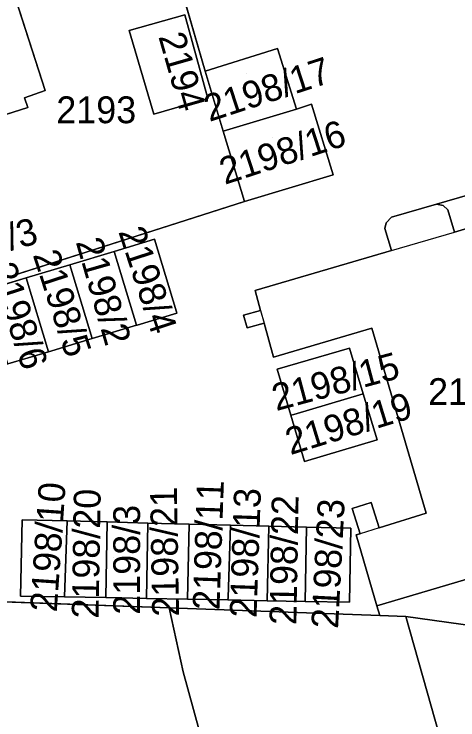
# Model space of a CAD drawing. Extents: x -263423 to -261326, y -1240067 to -1237864.
# Drawn here: x -262336 to -262302.9, y -1238692.3 to -1238639.7 of the extents above; entities that cross this region are included whole.
import ezdxf

# ---------------------------------------------------------------- set-up
doc = ezdxf.new("R2010")
doc.units = 0
for name, color, linetype in [('body_kn', 7, 'Continuous'), ('kladpar_druhypozemkov', 7, 'Continuous'), ('kladpar_hranice', 7, 'Continuous'), ('kladpar_parcelnecisla', 7, 'Continuous'), ('kladpar_plochy', 7, 'Continuous'), ('zappar_hrandruhpozemk', 7, 'Continuous')]:
    doc.layers.add(name, color=color, linetype=linetype)

msp = doc.modelspace()

# ---------------------------------------------------------------- linework, layer by layer
at = {"layer": 'body_kn'}
for p, q in [((-262323.26, -1238639.79), (-262323.26, -1238639.79)), ((-262323.26, -1238639.79), (-262323.26, -1238639.79)), ((-262327.4, -1238640.96), (-262327.4, -1238640.96)), ((-262316.34, -1238642.29), (-262316.34, -1238642.29)), ((-262316.34, -1238642.29), (-262316.34, -1238642.29)), ((-262321.75, -1238643.98), (-262321.75, -1238643.98)), ((-262333.66, -1238645.42), (-262333.66, -1238645.42)), ((-262335.19, -1238645.98), (-262335.19, -1238645.98)), ((-262321.55, -1238646.02), (-262321.55, -1238646.02)), ((-262313.81, -1238646.45), (-262313.81, -1238646.45)), ((-262313.81, -1238646.45), (-262313.81, -1238646.45)), ((-262334.95, -1238646.68), (-262334.95, -1238646.68)), ((-262314.93, -1238646.81), (-262314.93, -1238646.81)), ((-262325.56, -1238647.19), (-262325.56, -1238647.19)), ((-262320.39, -1238648.46), (-262320.39, -1238648.46)), ((-262312.21, -1238651.7), (-262312.21, -1238651.7)), ((-262318.81, -1238653.69), (-262318.81, -1238653.69)), ((-262304.51, -1238653.89), (-262304.51, -1238653.89)), ((-262304, -1238654), (-262304, -1238654)), ((-262303.67, -1238654.31), (-262303.67, -1238654.31)), ((-262307.86, -1238654.86), (-262307.86, -1238654.86)), ((-262308.25, -1238655.29), (-262308.25, -1238655.29)), ((-262308.36, -1238655.7), (-262308.36, -1238655.7)), ((-262303.16, -1238655.97), (-262303.16, -1238655.97)), ((-262325.51, -1238656.51), (-262325.51, -1238656.51)), ((-262328.52, -1238657.42), (-262328.52, -1238657.42)), ((-262328.52, -1238657.42), (-262328.52, -1238657.42)), ((-262307.86, -1238657.34), (-262307.86, -1238657.34)), ((-262307.86, -1238657.34), (-262307.86, -1238657.34)), ((-262331.82, -1238658.41), (-262331.82, -1238658.41)), ((-262335.08, -1238659.38), (-262335.08, -1238659.38)), ((-262335.08, -1238659.38), (-262335.08, -1238659.38)), ((-262317.95, -1238660.31), (-262317.95, -1238660.31)), ((-262318.02, -1238660.33), (-262318.02, -1238660.33)), ((-262317.61, -1238661.82), (-262317.61, -1238661.82)), ((-262317.61, -1238661.82), (-262317.61, -1238661.82)), ((-262323.87, -1238661.92), (-262323.87, -1238661.92)), ((-262323.85, -1238662.01), (-262323.85, -1238662.01)), ((-262323.85, -1238662.01), (-262323.85, -1238662.01)), ((-262318.88, -1238662.17), (-262318.88, -1238662.17)), ((-262326.86, -1238662.92), (-262326.86, -1238662.92)), ((-262326.8, -1238662.91), (-262326.8, -1238662.91)), ((-262317.35, -1238662.76), (-262317.35, -1238662.76)), ((-262318.61, -1238663.1), (-262318.61, -1238663.1)), ((-262309.33, -1238663.13), (-262309.33, -1238663.13)), ((-262330.17, -1238663.91), (-262330.17, -1238663.91)), ((-262330.17, -1238663.91), (-262330.17, -1238663.91)), ((-262333.42, -1238664.89), (-262333.42, -1238664.89)), ((-262333.17, -1238664.82), (-262333.17, -1238664.82)), ((-262310.98, -1238664.61), (-262310.98, -1238664.61)), ((-262310.98, -1238664.61), (-262310.98, -1238664.61)), ((-262316.65, -1238665.28), (-262316.65, -1238665.28)), ((-262316.38, -1238666.18), (-262316.38, -1238666.18)), ((-262309.96, -1238668.03), (-262309.96, -1238668.03)), ((-262315.35, -1238669.62), (-262315.35, -1238669.62)), ((-262315.13, -1238669.56), (-262315.13, -1238669.56)), ((-262308.93, -1238671.46), (-262308.93, -1238671.46)), ((-262314.33, -1238673.07), (-262314.33, -1238673.07)), ((-262314.33, -1238673.07), (-262314.33, -1238673.07)), ((-262310.78, -1238676.56), (-262310.78, -1238676.56)), ((-262309.36, -1238676.11), (-262309.36, -1238676.11)), ((-262305.28, -1238676.92), (-262305.28, -1238676.92)), ((-262335.37, -1238677.41), (-262335.37, -1238677.41)), ((-262332.01, -1238677.49), (-262332.01, -1238677.49)), ((-262332.01, -1238677.49), (-262332.01, -1238677.49)), ((-262329.03, -1238677.57), (-262329.03, -1238677.57)), ((-262329.03, -1238677.57), (-262329.03, -1238677.57)), ((-262326, -1238677.65), (-262326, -1238677.65)), ((-262326, -1238677.65), (-262326, -1238677.65)), ((-262322.94, -1238677.73), (-262322.94, -1238677.73)), ((-262322.94, -1238677.73), (-262322.94, -1238677.73)), ((-262319.86, -1238677.81), (-262319.86, -1238677.81)), ((-262317, -1238677.89), (-262317, -1238677.89)), ((-262317, -1238677.89), (-262317, -1238677.89)), ((-262314.18, -1238677.96), (-262314.18, -1238677.96)), ((-262314.18, -1238677.96), (-262314.18, -1238677.96)), ((-262310.88, -1238678.04), (-262310.88, -1238678.04)), ((-262310.88, -1238678.04), (-262310.88, -1238678.04)), ((-262308.77, -1238678.01), (-262308.77, -1238678.01)), ((-262308.77, -1238678.01), (-262308.77, -1238678.01)), ((-262310.48, -1238678.54), (-262310.48, -1238678.54)), ((-262310.21, -1238678.45), (-262310.21, -1238678.45)), ((-262310.19, -1238678.45), (-262310.19, -1238678.45)), ((-262335.51, -1238683.09), (-262335.51, -1238683.09)), ((-262332.21, -1238683.15), (-262332.21, -1238683.15)), ((-262329.14, -1238683.21), (-262329.14, -1238683.21)), ((-262326.11, -1238683.27), (-262326.11, -1238683.27)), ((-262323.05, -1238683.32), (-262323.05, -1238683.32)), ((-262320.04, -1238683.38), (-262320.04, -1238683.38)), ((-262320.03, -1238683.19), (-262320.03, -1238683.19)), ((-262317.11, -1238683.44), (-262317.11, -1238683.44)), ((-262314.28, -1238683.49), (-262314.28, -1238683.49)), ((-262310.98, -1238683.55), (-262310.98, -1238683.55)), ((-262308.94, -1238683.82), (-262308.94, -1238683.82)), ((-262324.42, -1238683.98), (-262324.42, -1238683.98)), ((-262324.42, -1238683.98), (-262324.42, -1238683.98)), ((-262308.73, -1238684.55), (-262308.73, -1238684.55)), ((-262306.78, -1238684.62), (-262306.78, -1238684.62)), ((-262323.39, -1238688.74), (-262323.39, -1238688.74))]:
    msp.add_line(p, q, dxfattribs=at)
at = {"layer": 'kladpar_druhypozemkov'}
for p, q in [((-262323.09, -1238643.2), (-262323.09, -1238643.2)), ((-262318.65, -1238644.18), (-262318.65, -1238644.18)), ((-262330.34, -1238645.76), (-262330.34, -1238645.76)), ((-262316.72, -1238648.94), (-262316.72, -1238648.94)), ((-262324.74, -1238660.66), (-262324.74, -1238660.66)), ((-262331.54, -1238661.33), (-262331.54, -1238661.33)), ((-262328.14, -1238661.76), (-262328.14, -1238661.76)), ((-262334.24, -1238663.76), (-262334.24, -1238663.76)), ((-262313.2, -1238666.54), (-262313.2, -1238666.54)), ((-262311.95, -1238670.1), (-262311.95, -1238670.1)), ((-262334.84, -1238680.04), (-262334.84, -1238680.04)), ((-262331.48, -1238680.17), (-262331.48, -1238680.17)), ((-262328.57, -1238680.23), (-262328.57, -1238680.23)), ((-262325.5, -1238680.31), (-262325.5, -1238680.31)), ((-262322.37, -1238680.33), (-262322.37, -1238680.33)), ((-262319.42, -1238680.45), (-262319.42, -1238680.45)), ((-262316.39, -1238680.45), (-262316.39, -1238680.45)), ((-262313.37, -1238680.54), (-262313.37, -1238680.54))]:
    msp.add_line(p, q, dxfattribs=at)
at = {"layer": 'kladpar_hranice'}
for points in [[(-262341.67, -1238683.34), (-262341.8, -1238682.95), (-262347.93, -1238662.49), (-262346.47, -1238662.12), (-262344.43, -1238661.63), (-262341.89, -1238661.08), (-262318.81, -1238653.69), (-262312.21, -1238651.7), (-262313.81, -1238646.45), (-262314.93, -1238646.81), (-262316.34, -1238642.29), (-262321.75, -1238643.98), (-262325.83, -1238629.88)], [(-262325.83, -1238629.88), (-262321.75, -1238643.98), (-262320.39, -1238648.46), (-262318.81, -1238653.69), (-262341.89, -1238661.08), (-262342.79, -1238656.76), (-262342.97, -1238655.87), (-262339.92, -1238654.88), (-262341.88, -1238647.95), (-262339.46, -1238647.21), (-262339.21, -1238648.04), (-262334.95, -1238646.68), (-262335.19, -1238645.98), (-262333.66, -1238645.42), (-262337.48, -1238633.59)], [(-262337.48, -1238633.59), (-262333.66, -1238645.42), (-262335.19, -1238645.98), (-262334.95, -1238646.68), (-262339.21, -1238648.04), (-262339.46, -1238647.21), (-262341.88, -1238647.95), (-262339.92, -1238654.88), (-262342.97, -1238655.87), (-262343.76, -1238652.06), (-262347.16, -1238636.69), (-262337.48, -1238633.59)], [(-262327.4, -1238640.96), (-262325.56, -1238647.19), (-262321.55, -1238646.02), (-262323.26, -1238639.79), (-262327.4, -1238640.96)], [(-262323.26, -1238639.79), (-262321.55, -1238646.02), (-262325.56, -1238647.19), (-262327.4, -1238640.96), (-262323.26, -1238639.79)], [(-262316.34, -1238642.29), (-262314.93, -1238646.81), (-262320.39, -1238648.46), (-262321.75, -1238643.98), (-262316.34, -1238642.29)], [(-262313.81, -1238646.45), (-262312.21, -1238651.7), (-262318.81, -1238653.69), (-262320.39, -1238648.46), (-262314.93, -1238646.81), (-262313.81, -1238646.45)], [(-262295.33, -1238651.23), (-262304.51, -1238653.89), (-262307.86, -1238654.86), (-262308.25, -1238655.29), (-262308.36, -1238655.7), (-262307.86, -1238657.34), (-262317.95, -1238660.31), (-262318.02, -1238660.33), (-262317.61, -1238661.82), (-262318.88, -1238662.17), (-262318.61, -1238663.1), (-262317.35, -1238662.76), (-262316.65, -1238665.28), (-262309.33, -1238663.13), (-262305.28, -1238676.92), (-262308.77, -1238678.01), (-262309.36, -1238676.11), (-262310.78, -1238676.56), (-262310.19, -1238678.45), (-262310.21, -1238678.45), (-262310.48, -1238678.54), (-262308.94, -1238683.82), (-262308.73, -1238684.55), (-262324.42, -1238683.98), (-262341.67, -1238683.34)], [(-262295.33, -1238651.23), (-262285.2, -1238685.66), (-262285.99, -1238686.15), (-262288.73, -1238687.56), (-262288.97, -1238687.11), (-262306.78, -1238684.62), (-262308.73, -1238684.55), (-262308.94, -1238683.82), (-262293.35, -1238679.21), (-262300.43, -1238655.16), (-262303.16, -1238655.97), (-262303.67, -1238654.31), (-262304, -1238654), (-262304.51, -1238653.89), (-262295.33, -1238651.23)], [(-262293.35, -1238679.21), (-262308.94, -1238683.82), (-262310.48, -1238678.54), (-262310.21, -1238678.45), (-262310.19, -1238678.45), (-262310.78, -1238676.56), (-262309.36, -1238676.11), (-262308.77, -1238678.01), (-262305.28, -1238676.92), (-262309.33, -1238663.13), (-262316.65, -1238665.28), (-262317.35, -1238662.76), (-262318.61, -1238663.1), (-262318.88, -1238662.17), (-262317.61, -1238661.82), (-262318.02, -1238660.33), (-262317.95, -1238660.31), (-262307.86, -1238657.34), (-262308.36, -1238655.7), (-262308.25, -1238655.29), (-262307.86, -1238654.86), (-262304.51, -1238653.89), (-262304, -1238654), (-262303.67, -1238654.31), (-262303.16, -1238655.97), (-262300.43, -1238655.16)], [(-262330.17, -1238663.91), (-262326.86, -1238662.92), (-262326.8, -1238662.91), (-262323.85, -1238662.01), (-262323.87, -1238661.92), (-262325.51, -1238656.51), (-262328.52, -1238657.42), (-262331.82, -1238658.41), (-262335.08, -1238659.38), (-262338.09, -1238660.29), (-262341.2, -1238661.23), (-262344.37, -1238662.18), (-262342.7, -1238667.67), (-262339.55, -1238666.73), (-262336.44, -1238665.79), (-262333.42, -1238664.89), (-262333.17, -1238664.82), (-262330.17, -1238663.91)], [(-262323.85, -1238662.01), (-262326.8, -1238662.91), (-262326.86, -1238662.92), (-262328.52, -1238657.42), (-262325.51, -1238656.51), (-262323.87, -1238661.92), (-262323.85, -1238662.01)], [(-262328.52, -1238657.42), (-262326.86, -1238662.92), (-262330.17, -1238663.91), (-262331.82, -1238658.41), (-262328.52, -1238657.42)], [(-262330.17, -1238663.91), (-262333.17, -1238664.82), (-262333.42, -1238664.89), (-262335.08, -1238659.38), (-262331.82, -1238658.41), (-262330.17, -1238663.91)], [(-262335.08, -1238659.38), (-262333.42, -1238664.89), (-262336.44, -1238665.79), (-262338.09, -1238660.29), (-262335.08, -1238659.38)], [(-262310.98, -1238664.61), (-262309.96, -1238668.03), (-262315.13, -1238669.56), (-262315.35, -1238669.62), (-262316.38, -1238666.18), (-262310.98, -1238664.61)], [(-262309.96, -1238668.03), (-262310.98, -1238664.61), (-262316.38, -1238666.18), (-262315.35, -1238669.62), (-262314.33, -1238673.07), (-262308.93, -1238671.46), (-262309.96, -1238668.03)], [(-262314.33, -1238673.07), (-262315.35, -1238669.62), (-262315.13, -1238669.56), (-262309.96, -1238668.03), (-262308.93, -1238671.46), (-262314.33, -1238673.07)], [(-262332.01, -1238677.49), (-262332.21, -1238683.15), (-262335.51, -1238683.09), (-262335.37, -1238677.41), (-262332.01, -1238677.49)], [(-262335.51, -1238683.09), (-262332.21, -1238683.15), (-262329.14, -1238683.21), (-262326.11, -1238683.27), (-262323.05, -1238683.32), (-262320.04, -1238683.38), (-262317.11, -1238683.44), (-262314.28, -1238683.49), (-262310.98, -1238683.55), (-262310.88, -1238678.04), (-262314.18, -1238677.96), (-262317, -1238677.89), (-262319.86, -1238677.81), (-262322.94, -1238677.73), (-262326, -1238677.65), (-262329.03, -1238677.57), (-262332.01, -1238677.49), (-262335.37, -1238677.41), (-262335.51, -1238683.09)], [(-262329.03, -1238677.57), (-262329.14, -1238683.21), (-262332.21, -1238683.15), (-262332.01, -1238677.49), (-262329.03, -1238677.57)], [(-262326, -1238677.65), (-262326.11, -1238683.27), (-262329.14, -1238683.21), (-262329.03, -1238677.57), (-262326, -1238677.65)], [(-262322.94, -1238677.73), (-262323.05, -1238683.32), (-262326.11, -1238683.27), (-262326, -1238677.65), (-262322.94, -1238677.73)], [(-262322.94, -1238677.73), (-262319.86, -1238677.81), (-262320.03, -1238683.19), (-262320.04, -1238683.38), (-262323.05, -1238683.32), (-262322.94, -1238677.73)], [(-262317, -1238677.89), (-262317.11, -1238683.44), (-262320.04, -1238683.38), (-262320.03, -1238683.19), (-262319.86, -1238677.81), (-262317, -1238677.89)], [(-262314.18, -1238677.96), (-262314.28, -1238683.49), (-262317.11, -1238683.44), (-262317, -1238677.89), (-262314.18, -1238677.96)], [(-262310.88, -1238678.04), (-262310.98, -1238683.55), (-262314.28, -1238683.49), (-262314.18, -1238677.96), (-262310.88, -1238678.04)], [(-262364.27, -1238696.22), (-262365.37, -1238692.22), (-262366.23, -1238689.04), (-262354.52, -1238685.77), (-262352.92, -1238685.28), (-262347.39, -1238683.67), (-262345.67, -1238683.18), (-262341.67, -1238683.34), (-262324.42, -1238683.98)], [(-262296.07, -1238722.56), (-262294.29, -1238728.85), (-262294.11, -1238729.46), (-262291.9, -1238737.12), (-262291.78, -1238737.54), (-262290.92, -1238740.55), (-262286.94, -1238754.47), (-262303.56, -1238759.41), (-262303.74, -1238758.83), (-262308.27, -1238742.95), (-262309.87, -1238737.99), (-262312.61, -1238728.01), (-262314.31, -1238721.81), (-262323.39, -1238688.74), (-262324.42, -1238683.98), (-262308.73, -1238684.55), (-262306.78, -1238684.62), (-262299.56, -1238710.21), (-262296.07, -1238722.56)], [(-262324.42, -1238683.98), (-262323.39, -1238688.74), (-262314.31, -1238721.81)], [(-262288.97, -1238687.11), (-262288.73, -1238687.56), (-262286.95, -1238693.4), (-262284.86, -1238700.08), (-262284, -1238703), (-262283.31, -1238705.25), (-262299.36, -1238710.15), (-262299.56, -1238710.21), (-262306.78, -1238684.62), (-262288.97, -1238687.11)]]:
    msp.add_lwpolyline(points, dxfattribs=at)
at = {"layer": 'kladpar_plochy'}
for p, q in [((-262325.83, -1238629.88), (-262321.75, -1238643.98)), ((-262321.75, -1238643.98), (-262325.83, -1238629.88)), ((-262333.66, -1238645.42), (-262337.48, -1238633.59)), ((-262323.26, -1238639.79), (-262327.4, -1238640.96)), ((-262321.55, -1238646.02), (-262323.26, -1238639.79)), ((-262327.4, -1238640.96), (-262325.56, -1238647.19)), ((-262316.34, -1238642.29), (-262321.75, -1238643.98)), ((-262314.93, -1238646.81), (-262316.34, -1238642.29)), ((-262321.75, -1238643.98), (-262320.39, -1238648.46)), ((-262335.19, -1238645.98), (-262333.66, -1238645.42)), ((-262334.95, -1238646.68), (-262335.19, -1238645.98)), ((-262325.56, -1238647.19), (-262321.55, -1238646.02)), ((-262313.81, -1238646.45), (-262314.93, -1238646.81)), ((-262312.21, -1238651.7), (-262313.81, -1238646.45)), ((-262339.21, -1238648.04), (-262334.95, -1238646.68)), ((-262320.39, -1238648.46), (-262318.81, -1238653.69)), ((-262295.33, -1238651.23), (-262304.51, -1238653.89)), ((-262318.81, -1238653.69), (-262312.21, -1238651.7)), ((-262318.81, -1238653.69), (-262341.89, -1238661.08)), ((-262341.89, -1238661.08), (-262318.81, -1238653.69)), ((-262304.51, -1238653.89), (-262307.86, -1238654.86)), ((-262307.86, -1238654.86), (-262308.25, -1238655.29)), ((-262308.25, -1238655.29), (-262308.36, -1238655.7)), ((-262308.36, -1238655.7), (-262307.86, -1238657.34)), ((-262325.51, -1238656.51), (-262328.52, -1238657.42)), ((-262323.87, -1238661.92), (-262325.51, -1238656.51)), ((-262328.52, -1238657.42), (-262331.82, -1238658.41)), ((-262307.86, -1238657.34), (-262317.95, -1238660.31)), ((-262331.82, -1238658.41), (-262335.08, -1238659.38)), ((-262335.08, -1238659.38), (-262338.09, -1238660.29)), ((-262317.95, -1238660.31), (-262318.02, -1238660.33)), ((-262318.02, -1238660.33), (-262317.61, -1238661.82)), ((-262317.61, -1238661.82), (-262318.88, -1238662.17)), ((-262326.8, -1238662.91), (-262323.85, -1238662.01)), ((-262323.85, -1238662.01), (-262323.87, -1238661.92)), ((-262318.88, -1238662.17), (-262318.61, -1238663.1)), ((-262330.17, -1238663.91), (-262326.86, -1238662.92)), ((-262326.86, -1238662.92), (-262326.8, -1238662.91)), ((-262318.61, -1238663.1), (-262317.35, -1238662.76)), ((-262317.35, -1238662.76), (-262316.65, -1238665.28)), ((-262316.65, -1238665.28), (-262309.33, -1238663.13)), ((-262309.33, -1238663.13), (-262305.28, -1238676.92)), ((-262333.17, -1238664.82), (-262330.17, -1238663.91)), ((-262336.44, -1238665.79), (-262333.42, -1238664.89)), ((-262333.42, -1238664.89), (-262333.17, -1238664.82)), ((-262310.98, -1238664.61), (-262316.38, -1238666.18)), ((-262309.96, -1238668.03), (-262310.98, -1238664.61)), ((-262316.38, -1238666.18), (-262315.35, -1238669.62)), ((-262308.93, -1238671.46), (-262309.96, -1238668.03)), ((-262315.35, -1238669.62), (-262314.33, -1238673.07)), ((-262314.33, -1238673.07), (-262308.93, -1238671.46)), ((-262309.36, -1238676.11), (-262310.78, -1238676.56)), ((-262310.78, -1238676.56), (-262310.19, -1238678.45)), ((-262308.77, -1238678.01), (-262309.36, -1238676.11)), ((-262305.28, -1238676.92), (-262308.77, -1238678.01)), ((-262335.37, -1238677.41), (-262335.51, -1238683.09)), ((-262332.01, -1238677.49), (-262335.37, -1238677.41)), ((-262329.03, -1238677.57), (-262332.01, -1238677.49)), ((-262326, -1238677.65), (-262329.03, -1238677.57)), ((-262322.94, -1238677.73), (-262326, -1238677.65)), ((-262319.86, -1238677.81), (-262322.94, -1238677.73)), ((-262317, -1238677.89), (-262319.86, -1238677.81)), ((-262314.18, -1238677.96), (-262317, -1238677.89)), ((-262310.88, -1238678.04), (-262314.18, -1238677.96)), ((-262310.98, -1238683.55), (-262310.88, -1238678.04)), ((-262310.21, -1238678.45), (-262310.48, -1238678.54)), ((-262310.48, -1238678.54), (-262308.94, -1238683.82)), ((-262310.19, -1238678.45), (-262310.21, -1238678.45)), ((-262324.42, -1238683.98), (-262341.67, -1238683.34)), ((-262335.51, -1238683.09), (-262332.21, -1238683.15)), ((-262332.21, -1238683.15), (-262329.14, -1238683.21)), ((-262329.14, -1238683.21), (-262326.11, -1238683.27)), ((-262326.11, -1238683.27), (-262323.05, -1238683.32)), ((-262323.05, -1238683.32), (-262320.04, -1238683.38)), ((-262320.04, -1238683.38), (-262317.11, -1238683.44)), ((-262317.11, -1238683.44), (-262314.28, -1238683.49)), ((-262314.28, -1238683.49), (-262310.98, -1238683.55)), ((-262308.94, -1238683.82), (-262308.73, -1238684.55)), ((-262308.73, -1238684.55), (-262324.42, -1238683.98))]:
    msp.add_line(p, q, dxfattribs=at)
for points in [[(-262337.48, -1238633.59), (-262333.66, -1238645.42), (-262335.19, -1238645.98), (-262334.95, -1238646.68), (-262339.21, -1238648.04), (-262339.46, -1238647.21), (-262341.88, -1238647.95), (-262339.92, -1238654.88), (-262342.97, -1238655.87), (-262343.76, -1238652.06), (-262347.16, -1238636.69)], [(-262323.26, -1238639.79), (-262321.55, -1238646.02), (-262325.56, -1238647.19), (-262327.4, -1238640.96)], [(-262316.34, -1238642.29), (-262314.93, -1238646.81), (-262320.39, -1238648.46), (-262321.75, -1238643.98)], [(-262313.81, -1238646.45), (-262312.21, -1238651.7), (-262318.81, -1238653.69), (-262320.39, -1238648.46), (-262314.93, -1238646.81)], [(-262295.33, -1238651.23), (-262285.2, -1238685.66), (-262285.99, -1238686.15), (-262288.73, -1238687.56), (-262288.97, -1238687.11), (-262306.78, -1238684.62), (-262308.73, -1238684.55), (-262308.94, -1238683.82), (-262293.35, -1238679.21), (-262300.43, -1238655.16), (-262303.16, -1238655.97), (-262303.67, -1238654.31), (-262304, -1238654), (-262304.51, -1238653.89)], [(-262323.85, -1238662.01), (-262326.8, -1238662.91), (-262326.86, -1238662.92), (-262328.52, -1238657.42), (-262325.51, -1238656.51), (-262323.87, -1238661.92)], [(-262328.52, -1238657.42), (-262326.86, -1238662.92), (-262330.17, -1238663.91), (-262331.82, -1238658.41)], [(-262330.17, -1238663.91), (-262333.17, -1238664.82), (-262333.42, -1238664.89), (-262335.08, -1238659.38), (-262331.82, -1238658.41)], [(-262335.08, -1238659.38), (-262333.42, -1238664.89), (-262336.44, -1238665.79), (-262338.09, -1238660.29)], [(-262310.98, -1238664.61), (-262309.96, -1238668.03), (-262315.13, -1238669.56), (-262315.35, -1238669.62), (-262316.38, -1238666.18)], [(-262314.33, -1238673.07), (-262315.35, -1238669.62), (-262315.13, -1238669.56), (-262309.96, -1238668.03), (-262308.93, -1238671.46)], [(-262332.01, -1238677.49), (-262332.21, -1238683.15), (-262335.51, -1238683.09), (-262335.37, -1238677.41)], [(-262329.03, -1238677.57), (-262329.14, -1238683.21), (-262332.21, -1238683.15), (-262332.01, -1238677.49)], [(-262326, -1238677.65), (-262326.11, -1238683.27), (-262329.14, -1238683.21), (-262329.03, -1238677.57)], [(-262322.94, -1238677.73), (-262323.05, -1238683.32), (-262326.11, -1238683.27), (-262326, -1238677.65)], [(-262322.94, -1238677.73), (-262319.86, -1238677.81), (-262320.03, -1238683.19), (-262320.04, -1238683.38), (-262323.05, -1238683.32)], [(-262317, -1238677.89), (-262317.11, -1238683.44), (-262320.04, -1238683.38), (-262320.03, -1238683.19), (-262319.86, -1238677.81)], [(-262314.18, -1238677.96), (-262314.28, -1238683.49), (-262317.11, -1238683.44), (-262317, -1238677.89)], [(-262310.88, -1238678.04), (-262310.98, -1238683.55), (-262314.28, -1238683.49), (-262314.18, -1238677.96)], [(-262296.07, -1238722.56), (-262294.29, -1238728.85), (-262294.11, -1238729.46), (-262291.9, -1238737.12), (-262291.78, -1238737.54), (-262290.92, -1238740.55), (-262286.94, -1238754.47), (-262303.56, -1238759.41), (-262303.74, -1238758.83), (-262308.27, -1238742.95), (-262309.87, -1238737.99), (-262312.61, -1238728.01), (-262314.31, -1238721.81), (-262323.39, -1238688.74), (-262324.42, -1238683.98), (-262308.73, -1238684.55), (-262306.78, -1238684.62), (-262299.56, -1238710.21)], [(-262288.97, -1238687.11), (-262288.73, -1238687.56), (-262286.95, -1238693.4), (-262284.86, -1238700.08), (-262284, -1238703), (-262283.31, -1238705.25), (-262299.36, -1238710.15), (-262299.56, -1238710.21), (-262306.78, -1238684.62)]]:
    msp.add_lwpolyline(points, close=True, dxfattribs=at)
for points in [[(-262293.35, -1238679.21), (-262308.94, -1238683.82), (-262310.48, -1238678.54), (-262310.21, -1238678.45), (-262310.19, -1238678.45), (-262310.78, -1238676.56), (-262309.36, -1238676.11), (-262308.77, -1238678.01), (-262305.28, -1238676.92), (-262309.33, -1238663.13), (-262316.65, -1238665.28), (-262317.35, -1238662.76), (-262318.61, -1238663.1), (-262318.88, -1238662.17), (-262317.61, -1238661.82), (-262318.02, -1238660.33), (-262317.95, -1238660.31), (-262307.86, -1238657.34), (-262308.36, -1238655.7), (-262308.25, -1238655.29), (-262307.86, -1238654.86), (-262304.51, -1238653.89), (-262304, -1238654), (-262303.67, -1238654.31), (-262303.16, -1238655.97), (-262300.43, -1238655.16)], [(-262364.27, -1238696.22), (-262365.37, -1238692.22), (-262366.23, -1238689.04), (-262354.52, -1238685.77), (-262352.92, -1238685.28), (-262347.39, -1238683.67), (-262345.67, -1238683.18), (-262341.67, -1238683.34), (-262324.42, -1238683.98), (-262323.39, -1238688.74), (-262314.31, -1238721.81)]]:
    msp.add_lwpolyline(points, dxfattribs=at)
at = {"layer": 'zappar_hrandruhpozemk'}
for p, q in [((-262307.86, -1238657.34), (-262303.16, -1238655.97)), ((-262317.61, -1238661.82), (-262317.35, -1238662.76)), ((-262308.77, -1238678.01), (-262310.19, -1238678.45))]:
    msp.add_line(p, q, dxfattribs=at)

# ---------------------------------------------------------------- texts
at = {"layer": 'kladpar_parcelnecisla'}
for s, rotation, p in [('2194', 286, (-262325.239, -1238641.396)), ('2198/17', 18, (-262321.423, -1238647.769)), ('2198/16', 18, (-262320.278, -1238652.454)), ('2190/3', 15, (-262341.973, -1238658.902)), ('2198/4', 288, (-262328.22, -1238655.934)), ('2198/2', 286, (-262331.392, -1238656.7)), ('2198/5', 288, (-262334.597, -1238657.661)), ('2198/6', 288, (-262337.84, -1238658.604)), ('2198/15', 15, (-262316.446, -1238669.314)), ('2198/19', 17, (-262315.391, -1238672.596)), ('2198/10', 86, (-262332.801, -1238684.329)), ('2198/11', 88, (-262320.679, -1238684.163)), ('2198/20', 89, (-262329.686, -1238684.784)), ('2198/21', 91, (-262323.682, -1238684.609)), ('2198/13', 88, (-262317.917, -1238684.734)), ('2198/22', 89, (-262314.947, -1238685.259)), ('2198/23', 87, (-262311.842, -1238685.553)), ('2198/3', 90, (-262326.59, -1238684.481))]:
    msp.add_text(s, height=2, rotation=rotation, dxfattribs=at).set_placement(p)
for s, p in [('2193', (-262332.83, -1238647.86)), ('2199', (-262305.127, -1238668.86))]:
    msp.add_text(s, height=2, dxfattribs=at).set_placement(p)

doc.saveas('drawing.dxf')
